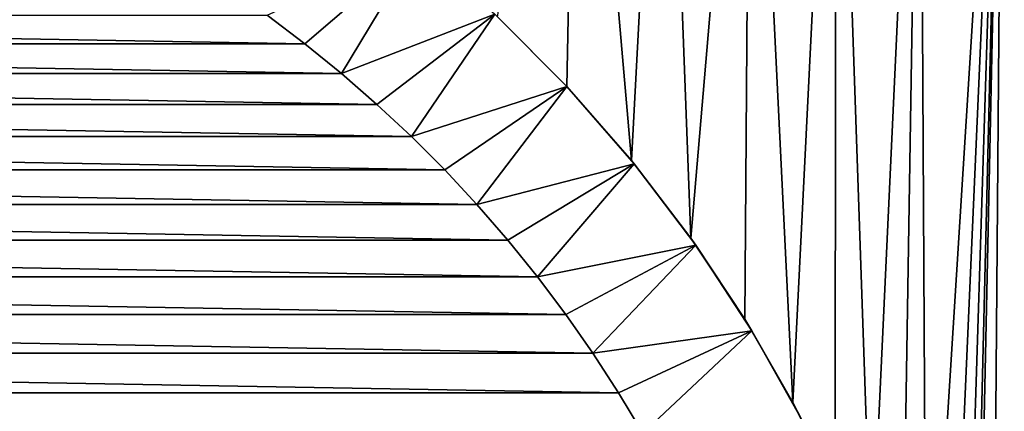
# Model space of a CAD drawing. Header units: metres. Extents: x -105 to 105, y -72 to 59.
# Tile 320 of 414: x 3.74 to 10.49, y 10.27 to 12.95. Entities that reach past the tile are written whole.
import ezdxf

# ---------------------------------------------------------------- set-up
doc = ezdxf.new("R2010")
doc.units = ezdxf.units.M
doc.layers.add('solid_509431_AD150_SW0001', color=7, linetype='CONTINUOUS')

msp = doc.modelspace()

# ---------------------------------------------------------------- linework, layer by layer
at = {"layer": 'solid_509431_AD150_SW0001'}
for points in [[(7.490032, 12.497279, -27.996252), (7.014866, 12.973563, -28.15415), (7.56354, 16.25, -27.970793)], [(7.932596, 11.991257, -27.838737), (7.490032, 12.497279, -27.996252), (7.56354, 16.25, -27.970793)], [(7.932596, 11.991257, -27.838737), (7.56354, 16.25, -27.970793), (8.15943, 16.25, -27.75404)], [(8.339515, 11.459446, -27.684851), (7.932596, 11.991257, -27.838737), (8.15943, 16.25, -27.75404)], [(8.339515, 11.459446, -27.684851), (8.15943, 16.25, -27.75404), (8.749119, 16.25, -27.520941)], [(8.708867, 10.90538, -27.537441), (8.339515, 11.459446, -27.684851), (8.749119, 16.25, -27.520941)], [(9.038662, 10.333745, -27.39954), (8.708867, 10.90538, -27.537441), (8.749119, 16.25, -27.520941)], [(9.038662, 10.333745, -27.39954), (8.749119, 16.25, -27.520941), (9.332157, 16.25, -27.271675)], [(9.328002, 9.748632, -27.273512), (9.038662, 10.333745, -27.39954), (9.332157, 16.25, -27.271675)], [(9.576711, 9.153645, -27.161407), (9.328002, 9.748632, -27.273512), (9.332157, 16.25, -27.271675)], [(9.576711, 9.153645, -27.161407), (9.332157, 16.25, -27.271675), (9.908103, 16.25, -27.006433)], [(9.78518, 8.551681, -27.064661), (9.576711, 9.153645, -27.161407), (9.908103, 16.25, -27.006433)], [(9.954115, 7.945014, -26.984409), (9.78518, 8.551681, -27.064661), (9.908103, 16.25, -27.006433)], [(9.954115, 7.945014, -26.984409), (9.908103, 16.25, -27.006433), (10.476519, 16.25, -26.725414)], [(10.084288, 7.335657, -26.921408), (9.954115, 7.945014, -26.984409), (10.476519, 16.25, -26.725414)], [(11.036972, 16.25, -26.428831), (11.125534, -45.799999, -26.380138), (9.979326, -45.799999, -26.972284)], [(10.476519, 16.25, -26.725414), (11.036972, 16.25, -26.428831), (9.979326, -45.799999, -26.972284)], [(10.25, 5.5, -26.839743), (10.476519, 16.25, -26.725414), (9.979326, -45.799999, -26.972284)], [(10.176604, 6.724431, -26.87612), (10.084288, 7.335657, -26.921408), (10.476519, 16.25, -26.725414)], [(10.231697, 6.112276, -26.848846), (10.176604, 6.724431, -26.87612), (10.476519, 16.25, -26.725414)], [(10.25, 5.5, -26.839743), (10.231697, 6.112276, -26.848846), (10.476519, 16.25, -26.725414)], [(90, 0, 16.75), (90, 13.55, 16.75), (-90, 13.55, 16.75)], [(48.007751, 0, 16.75), (90, 0, 16.75), (-90, 13.55, 16.75)], [(3.720917, 0.511711, 16.75), (48.007751, 0, 16.75), (-90, 13.55, 16.75)], [(6.468566, 13.45111, -44.25), (5.694747, 12.789193, -45.25), (5.43703, 12.983397, -45.25)], [(6.468566, 13.45111, -44.25), (5.94577, 12.585923, -45.25), (5.694747, 12.789193, -45.25)], [(6.468566, 13.45111, -44.25), (6.996266, 12.990978, -44.25), (5.94577, 12.585923, -45.25)], [(-5.694747, 12.789193, -45.25), (-5.43703, 12.983397, -45.25), (5.694747, 12.789193, -45.25)], [(-5.43703, 12.983397, -45.25), (5.43703, 12.983397, -45.25), (5.694747, 12.789193, -45.25)], [(6.996266, 12.990978, -44.25), (6.189544, 12.374009, -45.25), (5.94577, 12.585923, -45.25)], [(6.996266, 12.990978, -44.25), (6.425641, 12.153847, -45.25), (6.189544, 12.374009, -45.25)], [(6.996266, 12.990978, -44.25), (7.490959, 12.496286, -44.25), (6.425641, 12.153847, -45.25)], [(6.996266, 12.990978, -44.25), (7.014866, 12.973563, -28.15415), (7.490032, 12.497279, -27.996252)], [(6.996266, 12.990978, -44.25), (7.490032, 12.497279, -27.996252), (7.490959, 12.496286, -44.25)], [(-5.94577, 12.585923, -45.25), (-5.694747, 12.789193, -45.25), (5.94577, 12.585923, -45.25)], [(-5.694747, 12.789193, -45.25), (5.694747, 12.789193, -45.25), (5.94577, 12.585923, -45.25)], [(-6.189544, 12.374009, -45.25), (-5.94577, 12.585923, -45.25), (6.189544, 12.374009, -45.25)], [(-5.94577, 12.585923, -45.25), (5.94577, 12.585923, -45.25), (6.189544, 12.374009, -45.25)], [(7.490959, 12.496286, -44.25), (6.653815, 11.92567, -45.25), (6.425641, 12.153847, -45.25)], [(7.490959, 12.496286, -44.25), (6.874027, 11.689528, -45.25), (6.653815, 11.92567, -45.25)], [(7.490959, 12.496286, -44.25), (7.951113, 11.968563, -44.25), (6.874027, 11.689528, -45.25)], [(7.490959, 12.496286, -44.25), (7.490032, 12.497279, -27.996252), (7.932596, 11.991257, -27.838737)], [(7.490959, 12.496286, -44.25), (7.932596, 11.991257, -27.838737), (7.951113, 11.968563, -44.25)], [(-6.425641, 12.153847, -45.25), (-6.189544, 12.374009, -45.25), (6.425641, 12.153847, -45.25)], [(-6.189544, 12.374009, -45.25), (6.189544, 12.374009, -45.25), (6.425641, 12.153847, -45.25)], [(-6.653815, 11.92567, -45.25), (-6.425641, 12.153847, -45.25), (6.653815, 11.92567, -45.25)], [(-6.425641, 12.153847, -45.25), (6.425641, 12.153847, -45.25), (6.653815, 11.92567, -45.25)], [(7.951113, 11.968563, -44.25), (7.085946, 11.44574, -45.25), (6.874027, 11.689528, -45.25)], [(7.951113, 11.968563, -44.25), (7.289167, 11.194781, -45.25), (7.085946, 11.44574, -45.25)], [(7.951113, 11.968563, -44.25), (8.373888, 11.411049, -44.25), (7.289167, 11.194781, -45.25)], [(7.951113, 11.968563, -44.25), (7.932596, 11.991257, -27.838737), (8.339515, 11.459446, -27.684851)], [(7.951113, 11.968563, -44.25), (8.339515, 11.459446, -27.684851), (8.373888, 11.411049, -44.25)], [(-6.874027, 11.689528, -45.25), (-6.653815, 11.92567, -45.25), (6.874027, 11.689528, -45.25)], [(-6.653815, 11.92567, -45.25), (6.653815, 11.92567, -45.25), (6.874027, 11.689528, -45.25)], [(-7.085946, 11.44574, -45.25), (-6.874027, 11.689528, -45.25), (7.085946, 11.44574, -45.25)], [(-6.874027, 11.689528, -45.25), (6.874027, 11.689528, -45.25), (7.085946, 11.44574, -45.25)], [(-7.289167, 11.194781, -45.25), (-7.085946, 11.44574, -45.25), (7.289167, 11.194781, -45.25)], [(-7.085946, 11.44574, -45.25), (7.085946, 11.44574, -45.25), (7.289167, 11.194781, -45.25)], [(8.373888, 11.411049, -44.25), (7.48342, 10.936997, -45.25), (7.289167, 11.194781, -45.25)], [(8.373888, 11.411049, -44.25), (7.668521, 10.672648, -45.25), (7.48342, 10.936997, -45.25)], [(8.373888, 11.411049, -44.25), (8.757811, 10.825716, -44.25), (7.668521, 10.672648, -45.25)], [(8.373888, 11.411049, -44.25), (8.339515, 11.459446, -27.684851), (8.708867, 10.90538, -27.537441)], [(8.373888, 11.411049, -44.25), (8.708867, 10.90538, -27.537441), (8.757811, 10.825716, -44.25)], [(-7.48342, 10.936997, -45.25), (-7.289167, 11.194781, -45.25), (7.48342, 10.936997, -45.25)], [(-7.289167, 11.194781, -45.25), (7.289167, 11.194781, -45.25), (7.48342, 10.936997, -45.25)], [(-7.668521, 10.672648, -45.25), (-7.48342, 10.936997, -45.25), (7.668521, 10.672648, -45.25)], [(-7.48342, 10.936997, -45.25), (7.48342, 10.936997, -45.25), (7.668521, 10.672648, -45.25)], [(8.757811, 10.825716, -44.25), (8.708867, 10.90538, -27.537441), (9.038662, 10.333745, -27.39954)], [(8.757811, 10.825716, -44.25), (7.844433, 10.40177, -45.25), (7.668521, 10.672648, -45.25)], [(8.757811, 10.825716, -44.25), (8.010785, 10.124907, -45.25), (7.844433, 10.40177, -45.25)], [(8.757811, 10.825716, -44.25), (9.100859, 10.215598, -44.25), (8.010785, 10.124907, -45.25)], [(8.757811, 10.825716, -44.25), (9.038662, 10.333745, -27.39954), (9.100859, 10.215598, -44.25)], [(-7.844433, 10.40177, -45.25), (-7.668521, 10.672648, -45.25), (7.844433, 10.40177, -45.25)], [(-7.668521, 10.672648, -45.25), (7.668521, 10.672648, -45.25), (7.844433, 10.40177, -45.25)], [(-8.010785, 10.124907, -45.25), (-7.844433, 10.40177, -45.25), (8.010785, 10.124907, -45.25)], [(-7.844433, 10.40177, -45.25), (7.844433, 10.40177, -45.25), (8.010785, 10.124907, -45.25)], [(9.100859, 10.215598, -44.25), (9.038662, 10.333745, -27.39954), (9.328002, 9.748632, -27.273512)]]:
    msp.add_3dface(points, dxfattribs=at)

doc.saveas('drawing.dxf')
